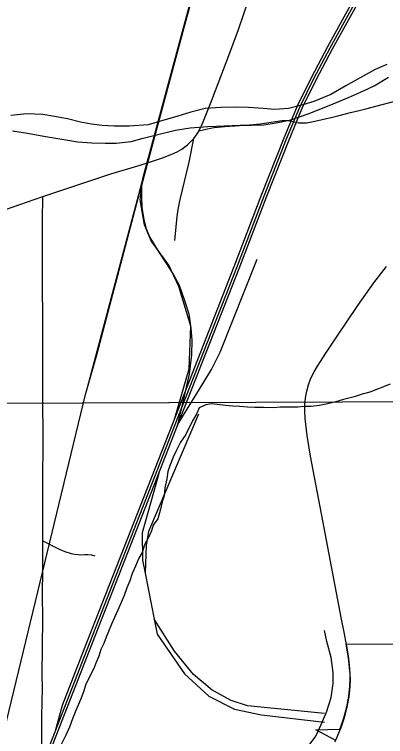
# Model space of a CAD drawing. Extents: x 0 to 34, y 0 to 22.
# Drawn here: x 8.265 to 8.597, y 19.588 to 20.235 of the extents above; entities that cross this region are included whole.
import ezdxf

# ---------------------------------------------------------------- set-up
doc = ezdxf.new("R2010")
doc.units = 0
for name, color, linetype in [('Default', 7, 'Continuous'), ('GM_X_City_Street', 7, 'Continuous'), ('GM_X_County_Road', 7, 'Continuous'), ('GM_X_Minor_River', 7, 'Continuous'), ('GM_X_Rail_Line', 7, 'Continuous'), ('GM_X_Section', 7, 'Continuous'), ('GM_X_Township_Road', 7, 'Continuous')]:
    doc.layers.add(name, color=color, linetype=linetype)

msp = doc.modelspace()

# ---------------------------------------------------------------- linework, layer by layer
at = {"layer": 'Default'}
msp.add_lwpolyline([(8.55181, 19.58508), (8.53448, 19.59436), (8.55609, 19.59502), (8.55689, 19.59709), (8.55996, 19.60597), (8.56223, 19.61505), (8.564, 19.62432), (8.56499, 19.63339), (8.56519, 19.64011), (8.5651, 19.64454), (8.5647, 19.64977), (8.56372, 19.65875), (8.56174, 19.67107), (8.80187, 19.67232), (8.80029, 19.81877), (8.86434, 19.81992), (8.86365, 19.85612), (8.9, 19.86027), (8.9, 20.89996), (7.65295, 20.89996)], dxfattribs=at)
msp.add_lwpolyline([(7.90355, 20.89996), (7.7825, 20.89996), (7.78202, 19.88507), (8.79094, 19.88871), (8.78918, 20.89915)], close=True, dxfattribs=at)
at = {"layer": 'GM_X_City_Street'}
msp.add_lwpolyline([(8.40826, 20.03232), (8.40854, 20.03543), (8.41026, 20.05397), (8.41106, 20.06008), (8.41285, 20.0692), (8.42102, 20.10243), (8.42519, 20.12375)], dxfattribs=at)
at = {"layer": 'GM_X_County_Road'}
for points in [[(8.44463, 20.16662), (8.4567, 20.19793), (8.46522, 20.22132), (8.47016, 20.23609), (8.48465, 20.27909)], [(8.42981, 20.13058), (8.43115, 20.13328), (8.43202, 20.13512), (8.4341, 20.14002), (8.44134, 20.15808), (8.44463, 20.16662)], [(8.42519, 20.12375), (8.4277, 20.12702), (8.4293, 20.12955), (8.42981, 20.13058)], [(8.39704, 20.1063), (8.40565, 20.10952), (8.41041, 20.11183), (8.4144, 20.11415), (8.41725, 20.11614), (8.41951, 20.11796), (8.42236, 20.12055), (8.42519, 20.12375)], [(8.37719, 20.09983), (8.39188, 20.10455), (8.39704, 20.1063)], [(8.28998, 20.0717), (8.3509, 20.09194), (8.37719, 20.09983)], [(7.99322, 19.96598), (8.0791, 19.997), (8.18152, 20.03349), (8.22833, 20.05015), (8.26932, 20.06472), (8.28998, 20.0717)], [(8.28999, 19.76342), (8.28999, 19.78356), (8.2901, 19.79909), (8.29003, 19.8271), (8.29029, 19.84203), (8.29033, 19.86071), (8.28995, 19.8856), (8.29013, 19.90726), (8.29006, 19.96014), (8.28983, 19.99435), (8.28962, 20.05036), (8.28998, 20.0717)], [(8.5621, 19.66957), (8.56195, 19.67052), (8.55979, 19.68182), (8.55758, 19.69337), (8.54076, 19.78135), (8.5298, 19.83942), (8.52679, 19.85778), (8.52487, 19.87311), (8.52448, 19.87923), (8.52464, 19.88533), (8.5252, 19.89157), (8.52628, 19.89749), (8.52787, 19.90331), (8.53014, 19.90923), (8.53293, 19.91468), (8.53598, 19.92), (8.54396, 19.93242), (8.55291, 19.94596), (8.57204, 19.97418), (8.58646, 19.99435), (8.59775, 20.00917)], [(8.28914, 19.57857), (8.28914, 19.58472), (8.28919, 19.60659), (8.28959, 19.63157), (8.28943, 19.64381), (8.29, 19.69378), (8.28977, 19.71567), (8.28988, 19.73753), (8.28995, 19.75273), (8.28999, 19.76342)], [(8.5563, 19.59447), (8.5571, 19.59654), (8.56017, 19.60542), (8.56244, 19.6145), (8.56421, 19.62377), (8.5652, 19.63285), (8.5654, 19.63956), (8.56531, 19.64399), (8.56491, 19.64923), (8.56393, 19.65821), (8.5621, 19.66957)], [(8.55156, 19.58374), (8.55202, 19.58453), (8.5563, 19.59447)]]:
    msp.add_lwpolyline(points, dxfattribs=at)
at = {"layer": 'GM_X_Minor_River'}
for points in [[(8.59808, 20.18992), (8.58751, 20.18529), (8.57355, 20.1776), (8.56148, 20.17069), (8.5479, 20.163), (8.53279, 20.15682), (8.52296, 20.15371), (8.51011, 20.15058), (8.49762, 20.14973), (8.48739, 20.15041), (8.47412, 20.15145), (8.46314, 20.15174), (8.44951, 20.15126), (8.4355, 20.1504), (8.42264, 20.14727), (8.41092, 20.14377), (8.39543, 20.1391), (8.38447, 20.13598), (8.36743, 20.13472), (8.3538, 20.13461), (8.34319, 20.13529), (8.33371, 20.13636), (8.32385, 20.13818), (8.31209, 20.14113), (8.30033, 20.14332), (8.2901, 20.14513), (8.2757, 20.14578), (8.26132, 20.14416)], [(8.26293, 20.13052), (8.2762, 20.12834), (8.29099, 20.1258), (8.32132, 20.12072), (8.33383, 20.11967), (8.34595, 20.11939), (8.3558, 20.11946), (8.36904, 20.12108), (8.38001, 20.12381), (8.39172, 20.12693), (8.40874, 20.13123), (8.42198, 20.13323), (8.43788, 20.13449), (8.45265, 20.13498), (8.46628, 20.13546), (8.47688, 20.13554), (8.48786, 20.136), (8.49884, 20.1376), (8.51207, 20.14035), (8.52757, 20.14578), (8.53739, 20.14964), (8.54985, 20.15467), (8.56382, 20.16046), (8.57704, 20.16625), (8.58685, 20.17087), (8.59968, 20.17856)], [(8.60092, 19.90377), (8.58276, 19.89669), (8.57594, 19.8947), (8.56874, 19.89233), (8.55926, 19.88992), (8.55244, 19.88793), (8.54372, 19.88592), (8.53765, 19.8847), (8.53044, 19.88384), (8.52397, 19.88375), (8.51827, 19.8833), (8.50268, 19.88309), (8.4966, 19.88263), (8.48747, 19.88289), (8.47986, 19.88279), (8.47339, 19.88308), (8.46654, 19.88375), (8.46007, 19.88404), (8.4536, 19.88472), (8.44141, 19.88607), (8.4361, 19.88524), (8.43005, 19.8825), (8.42783, 19.87754), (8.42411, 19.87103), (8.41818, 19.85879), (8.41333, 19.85189), (8.40999, 19.84539), (8.40665, 19.83851), (8.40408, 19.83164), (8.40188, 19.82553), (8.4012, 19.81906), (8.3994, 19.81106), (8.39874, 19.80384), (8.3969, 19.7985), (8.39547, 19.79202), (8.39292, 19.78325), (8.38881, 19.77749), (8.38735, 19.77254), (8.38477, 19.76643), (8.38105, 19.75992), (8.37886, 19.75305), (8.37588, 19.74807), (8.37293, 19.74082), (8.36997, 19.73432), (8.36778, 19.72783), (8.3652, 19.72134), (8.363, 19.71447), (8.35709, 19.70148), (8.35413, 19.69498), (8.35154, 19.68887), (8.34897, 19.68238), (8.34675, 19.67741), (8.34454, 19.67168), (8.34195, 19.66633), (8.34013, 19.66023), (8.33754, 19.65412), (8.33571, 19.64916), (8.33199, 19.64227), (8.32829, 19.63424), (8.32684, 19.62928), (8.32463, 19.62356), (8.32241, 19.61859), (8.31946, 19.61171), (8.31651, 19.60408), (8.31395, 19.59682), (8.31062, 19.58956), (8.30654, 19.58115)], [(8.52355, 19.57385), (8.53443, 19.58872), (8.53929, 19.599), (8.54414, 19.61003), (8.54821, 19.62334), (8.55002, 19.63586), (8.54995, 19.64572), (8.54834, 19.65899), (8.54446, 19.67337), (8.54211, 19.68321)]]:
    msp.add_lwpolyline(points, dxfattribs=at)
at = {"layer": 'GM_X_Rail_Line'}
for p, q in [((8.37971, 20.08786), (8.32973, 19.90044)), ((8.38157, 19.73446), (8.38976, 19.69342))]:
    msp.add_line(p, q, dxfattribs=at)
for points in [[(8.37971, 20.08786), (8.42311, 20.24963), (8.43297, 20.2858), (8.43495, 20.31671), (8.43166, 20.3463), (8.42706, 20.3759), (8.41522, 20.40154), (8.38957, 20.43968), (8.36129, 20.46533), (8.20018, 20.59422), (8.17519, 20.6133), (8.16072, 20.62316), (8.13639, 20.63434), (8.10417, 20.64289), (8.04761, 20.64946), (7.80955, 20.66854), (7.79319, 20.6705)], [(8.23208, 20.56843), (8.27077, 20.53685), (8.31337, 20.50224), (8.34902, 20.47326), (8.36724, 20.45825), (8.37757, 20.44905), (8.38442, 20.44255), (8.39275, 20.4337), (8.39813, 20.42658), (8.40828, 20.41279), (8.41609, 20.39804), (8.42171, 20.38562), (8.42711, 20.37), (8.43094, 20.35494), (8.43307, 20.34259), (8.43463, 20.32739), (8.43492, 20.31163), (8.43449, 20.2997), (8.43264, 20.28549), (8.42498, 20.25467), (8.41532, 20.21945), (8.38876, 20.1206), (8.37852, 20.08145)], [(8.28765, 19.55838), (8.32964, 19.66625), (8.4085, 19.86771), (8.46364, 20.00822), (8.48847, 20.07289), (8.50831, 20.12345), (8.52008, 20.15182), (8.53271, 20.17727), (8.54723, 20.20491), (8.5619, 20.23132), (8.57397, 20.25322)], [(8.28984, 19.55753), (8.33184, 19.6654), (8.41069, 19.86686), (8.46583, 20.00737), (8.49067, 20.07204), (8.5105, 20.12257), (8.52223, 20.15085), (8.53481, 20.17621), (8.5493, 20.2038), (8.56396, 20.23018), (8.57603, 20.25209)], [(8.30126, 19.59335), (8.30773, 19.61646), (8.32744, 19.6671), (8.4063, 19.86857), (8.46144, 20.00907), (8.48627, 20.07374), (8.50613, 20.12432), (8.51793, 20.15279), (8.53061, 20.17833), (8.54515, 20.20602), (8.55983, 20.23245), (8.5719, 20.25435)], [(8.40812, 19.8732), (8.42114, 19.91754), (8.42245, 19.95568), (8.41193, 19.99119), (8.40272, 20.01026), (8.38694, 20.03196), (8.38102, 20.04643), (8.37708, 20.06879), (8.37971, 20.08786)], [(8.32815, 19.89453), (8.33827, 19.92987), (8.37852, 20.08145)], [(8.37852, 20.08145), (8.37848, 20.07135), (8.3787, 20.06152), (8.38036, 20.05125), (8.38234, 20.04363), (8.38555, 20.03578), (8.39383, 20.02198), (8.4009, 20.0116), (8.40697, 20.00177), (8.41216, 19.99238), (8.4168, 19.97879), (8.42067, 19.96676), (8.42266, 19.95383), (8.42354, 19.94301), (8.42316, 19.9299), (8.421, 19.91264), (8.41048, 19.8674)], [(8.41048, 19.8674), (8.43035, 19.89925), (8.44115, 19.91702), (8.44885, 19.93228), (8.482, 20.01571)], [(7.41554, 16.97974), (7.45576, 17.1778), (7.51777, 17.49987), (7.54259, 17.62251), (7.57169, 17.70433), (7.63213, 17.85839), (7.88249, 18.49369), (8.02356, 18.85844), (8.15149, 19.17223), (8.16753, 19.23137), (8.32815, 19.89453)], [(8.42955, 19.87689), (8.39329, 19.7922), (8.38469, 19.77196), (8.38258, 19.75953), (8.38157, 19.73446)], [(8.39381, 19.82372), (8.38426, 19.78966), (8.37908, 19.77069), (8.37923, 19.74615), (8.38157, 19.73446)], [(8.54219, 19.60897), (8.47325, 19.61569), (8.45857, 19.62056), (8.44168, 19.62978), (8.42507, 19.64396), (8.40779, 19.66466), (8.38976, 19.69342)], [(8.38976, 19.69342), (8.39242, 19.68009), (8.41696, 19.64453), (8.43859, 19.62448), (8.46173, 19.61282), (8.48577, 19.60769), (8.54224, 19.60121)]]:
    msp.add_lwpolyline(points, dxfattribs=at)
at = {"layer": 'GM_X_Section'}
msp.add_lwpolyline([(7.78202, 19.88507), (8.79094, 19.88871), (8.79603, 18.89006), (7.79585, 18.88307)], close=True, dxfattribs=at)
at = {"layer": 'GM_X_Township_Road'}
for points in [[(8.57342, 20.14882), (8.57916, 20.15022), (8.61535, 20.15969), (8.62102, 20.16124), (8.62436, 20.16191), (8.62759, 20.1624), (8.63076, 20.16265), (8.6345, 20.16259), (8.63727, 20.16227), (8.63985, 20.16168), (8.64254, 20.16091), (8.64513, 20.15994)], [(8.50943, 20.13977), (8.51288, 20.13908), (8.51613, 20.13826), (8.51886, 20.13769), (8.52092, 20.13754), (8.52361, 20.13754), (8.52608, 20.13769), (8.53103, 20.13851), (8.54016, 20.14053), (8.55048, 20.14313), (8.55403, 20.14406), (8.56544, 20.14686), (8.57342, 20.14882)], [(8.42981, 20.13058), (8.43473, 20.13168), (8.44011, 20.13293), (8.44356, 20.13352), (8.45308, 20.13426), (8.47508, 20.13592), (8.48452, 20.13688), (8.48865, 20.13736), (8.50433, 20.13962), (8.50672, 20.13989), (8.50769, 20.13989), (8.50943, 20.13977)], [(8.28999, 19.76342), (8.30401, 19.75626), (8.30971, 19.75391), (8.31554, 19.75216), (8.31852, 19.75161), (8.32152, 19.75126), (8.32456, 19.7511), (8.32778, 19.75125), (8.33025, 19.75116), (8.33355, 19.75104), (8.33662, 19.75024)]]:
    msp.add_lwpolyline(points, dxfattribs=at)

doc.saveas('drawing.dxf')
